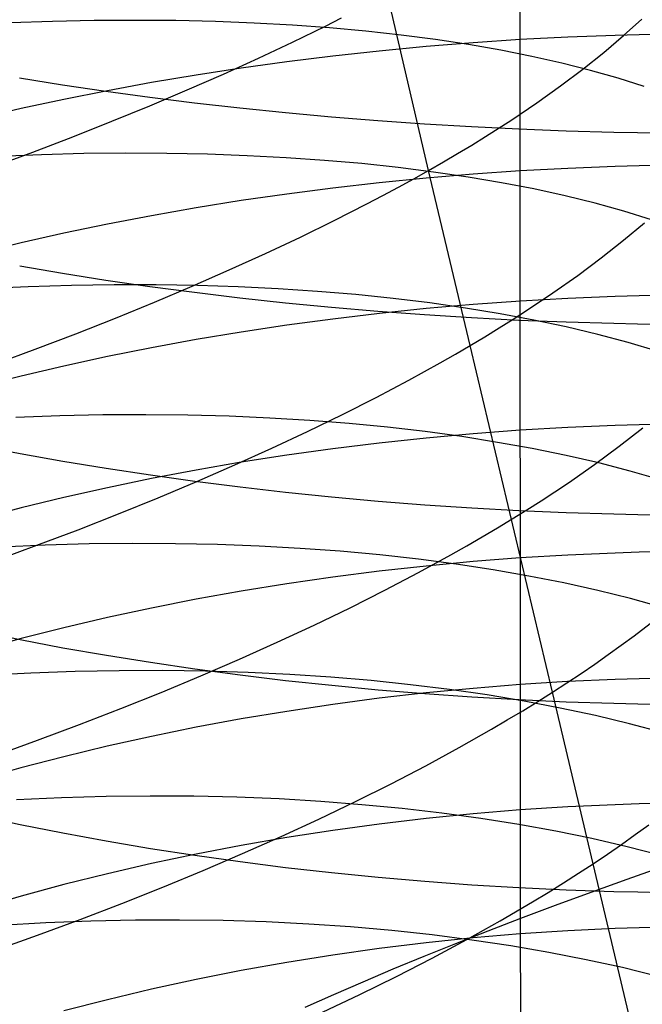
# Model space of a CAD drawing. Extents: x -383 to 1849, y -1185 to -529.
# Tile 537 of 656: x 447 to 453, y -1054 to -1044. Entities that reach past the tile are written whole.
import ezdxf

# ---------------------------------------------------------------- set-up
doc = ezdxf.new("R2010")
doc.units = 0
doc.layers.add('PREDEFINITO', color=7, linetype='CONTINUOUS')

msp = doc.modelspace()

# ---------------------------------------------------------------- linework, layer by layer
at = {"layer": 'PREDEFINITO'}
for p, q in [((452.068, -1053.326, 433.228), (451.958, -883.646, 433.674)), ((451.129, -1045.687, 481.642), (450.283, -1042.074, 480.499)), ((450.076, -1044.213, 480.396), (450.239, -1044.13, 480.557)), ((447.288, -1044.166, 505.504), (446.855, -1044.181, 505.732)), ((447.715, -1044.157, 505.262), (447.288, -1044.166, 505.504)), ((448.135, -1044.155, 505.008), (447.715, -1044.157, 505.262)), ((448.547, -1044.158, 504.742), (448.135, -1044.155, 505.008)), ((448.952, -1044.168, 504.464), (448.547, -1044.158, 504.742)), ((449.349, -1044.184, 504.175), (448.952, -1044.168, 504.464)), ((449.738, -1044.205, 503.874), (449.349, -1044.184, 504.175)), ((450.117, -1044.233, 503.563), (449.738, -1044.205, 503.874)), ((449.74, -1044.377, 480.083), (450.076, -1044.213, 480.396)), ((450.487, -1044.267, 503.241), (450.117, -1044.233, 503.563)), ((453.119, -1044.311, 484.696), (453.305, -1044.142, 485.116)), ((450.847, -1044.306, 502.909), (450.487, -1044.267, 503.241)), ((451.198, -1044.352, 502.567), (450.847, -1044.306, 502.909)), ((452.549, -1044.327, 643.375), (452.064, -1044.352, 643.429)), ((453.034, -1044.309, 643.336), (452.549, -1044.327, 643.375)), ((452.918, -1044.482, 484.282), (453.119, -1044.311, 484.696)), ((453.277, -1044.302, 643.322), (453.034, -1044.309, 643.336)), ((453.521, -1044.298, 643.312), (453.277, -1044.302, 643.322)), ((449.392, -1044.541, 479.782), (449.74, -1044.377, 480.083)), ((451.102, -1044.422, 643.582), (450.625, -1044.468, 643.68)), ((451.582, -1044.384, 643.498), (451.102, -1044.422, 643.582)), ((451.537, -1044.403, 502.216), (451.198, -1044.352, 502.567)), ((451.866, -1044.46, 501.855), (451.537, -1044.403, 502.216)), ((452.064, -1044.352, 643.429), (451.582, -1044.384, 643.498)), ((450.151, -1044.519, 643.792), (449.681, -1044.578, 643.919)), ((450.625, -1044.468, 643.68), (450.151, -1044.519, 643.792)), ((452.183, -1044.523, 501.486), (451.866, -1044.46, 501.855)), ((452.489, -1044.592, 501.109), (452.183, -1044.523, 501.486)), ((452.703, -1044.653, 483.877), (452.918, -1044.482, 484.282)), ((449.034, -1044.704, 479.493), (449.392, -1044.541, 479.782)), ((449.681, -1044.578, 643.919), (449.216, -1044.642, 644.059)), ((452.782, -1044.666, 500.724), (452.489, -1044.592, 501.109)), ((448.755, -1044.713, 644.213), (448.299, -1044.79, 644.379)), ((448.664, -1044.866, 479.217), (449.034, -1044.704, 479.493)), ((449.216, -1044.642, 644.059), (448.755, -1044.713, 644.213)), ((452.475, -1044.825, 483.48), (452.703, -1044.653, 483.877)), ((453.062, -1044.746, 500.331), (452.782, -1044.666, 500.724)), ((446.953, -1044.743, 672.906), (447.39, -1044.813, 673.122)), ((447.39, -1044.813, 673.122), (447.834, -1044.879, 673.324)), ((448.299, -1044.79, 644.379), (447.849, -1044.873, 644.559)), ((452.233, -1044.997, 483.092), (452.475, -1044.825, 483.48)), ((453.329, -1044.832, 499.931), (453.062, -1044.746, 500.331)), ((447.849, -1044.873, 644.559), (447.405, -1044.962, 644.752)), ((447.834, -1044.879, 673.324), (448.284, -1044.94, 673.512)), ((448.284, -1045.027, 478.953), (448.664, -1044.866, 479.217)), ((448.284, -1044.94, 673.512), (448.739, -1044.997, 673.688)), ((447.405, -1044.962, 644.752), (446.968, -1045.056, 644.957)), ((447.895, -1045.186, 478.702), (448.284, -1045.027, 478.953)), ((448.739, -1044.997, 673.688), (449.2, -1045.049, 673.849)), ((451.977, -1045.17, 482.714), (452.233, -1044.997, 483.092)), ((446.968, -1045.056, 644.957), (446.538, -1045.157, 645.174)), ((449.2, -1045.049, 673.849), (449.666, -1045.097, 673.996)), ((449.666, -1045.097, 673.996), (450.136, -1045.14, 674.129)), ((450.136, -1045.14, 674.129), (450.609, -1045.178, 674.247)), ((447.496, -1045.344, 478.463), (447.895, -1045.186, 478.702)), ((450.609, -1045.178, 674.247), (451.087, -1045.212, 674.351)), ((451.087, -1045.212, 674.351), (451.567, -1045.24, 674.439)), ((451.567, -1045.24, 674.439), (452.049, -1045.264, 674.511)), ((451.708, -1045.342, 482.346), (451.977, -1045.17, 482.714)), ((447.089, -1045.5, 478.238), (447.496, -1045.344, 478.463)), ((451.568, -1045.429, 482.166), (451.708, -1045.342, 482.346)), ((452.049, -1045.264, 674.511), (452.533, -1045.282, 674.568)), ((452.533, -1045.282, 674.568), (453.019, -1045.296, 674.609)), ((453.019, -1045.296, 674.609), (453.262, -1045.3, 674.624)), ((453.262, -1045.3, 674.624), (453.506, -1045.304, 674.634)), ((451.425, -1045.515, 481.988), (451.568, -1045.429, 482.166)), ((446.674, -1045.654, 478.026), (447.089, -1045.5, 478.238)), ((447.175, -1045.527, 506.31), (446.735, -1045.544, 506.523)), ((447.609, -1045.516, 506.083), (447.175, -1045.527, 506.31)), ((448.036, -1045.512, 505.843), (447.609, -1045.516, 506.083)), ((448.457, -1045.514, 505.591), (448.036, -1045.512, 505.843)), ((448.871, -1045.522, 505.327), (448.457, -1045.514, 505.591)), ((449.277, -1045.537, 505.051), (448.871, -1045.522, 505.327)), ((449.675, -1045.558, 504.764), (449.277, -1045.537, 505.051)), ((451.279, -1045.601, 481.813), (451.425, -1045.515, 481.988)), ((450.065, -1045.585, 504.465), (449.675, -1045.558, 504.764)), ((450.446, -1045.618, 504.156), (450.065, -1045.585, 504.465)), ((450.817, -1045.658, 503.836), (450.446, -1045.618, 504.156)), ((451.129, -1045.687, 481.642), (451.279, -1045.601, 481.813)), ((453.277, -1045.641, 642.76), (453.034, -1045.648, 642.774)), ((453.521, -1045.637, 642.751), (453.277, -1045.641, 642.76)), ((451.179, -1045.704, 503.507), (450.817, -1045.658, 503.836)), ((450.976, -1045.773, 481.473), (451.129, -1045.687, 481.642)), ((451.582, -1045.726, 642.935), (451.102, -1045.766, 643.018)), ((451.554, -1047.475, 482.27), (451.129, -1045.687, 481.642)), ((451.531, -1045.755, 503.167), (451.179, -1045.704, 503.507)), ((452.064, -1045.693, 642.866), (451.582, -1045.726, 642.935)), ((452.549, -1045.667, 642.813), (452.064, -1045.693, 642.866)), ((453.034, -1045.648, 642.774), (452.549, -1045.667, 642.813)), ((450.625, -1045.814, 643.115), (450.151, -1045.868, 643.227)), ((451.102, -1045.766, 643.018), (450.625, -1045.814, 643.115)), ((450.82, -1045.859, 481.306), (450.976, -1045.773, 481.473)), ((451.872, -1045.813, 502.819), (451.531, -1045.755, 503.167)), ((452.202, -1045.877, 502.461), (451.872, -1045.813, 502.819)), ((449.681, -1045.929, 643.352), (449.216, -1045.996, 643.491)), ((450.151, -1045.868, 643.227), (449.681, -1045.929, 643.352)), ((450.498, -1046.029, 480.983), (450.661, -1045.944, 481.143)), ((450.661, -1045.944, 481.143), (450.82, -1045.859, 481.306)), ((452.521, -1045.946, 502.094), (452.202, -1045.877, 502.461)), ((452.828, -1046.022, 501.72), (452.521, -1045.946, 502.094)), ((449.216, -1045.996, 643.491), (448.755, -1046.07, 643.643)), ((450.164, -1046.2, 480.672), (450.498, -1046.029, 480.983)), ((453.123, -1046.103, 501.337), (452.828, -1046.022, 501.72)), ((448.755, -1046.07, 643.643), (448.299, -1046.15, 643.808)), ((453.405, -1046.191, 500.947), (453.123, -1046.103, 501.337)), ((447.849, -1046.237, 643.986), (447.405, -1046.329, 644.177)), ((448.299, -1046.15, 643.808), (447.849, -1046.237, 643.986)), ((449.819, -1046.369, 480.372), (450.164, -1046.2, 480.672)), ((453.118, -1046.4, 484.493), (453.331, -1046.222, 484.896)), ((447.405, -1046.329, 644.177), (446.968, -1046.428, 644.38)), ((446.968, -1046.428, 644.38), (446.538, -1046.532, 644.595)), ((449.462, -1046.537, 480.085), (449.819, -1046.369, 480.372)), ((452.891, -1046.579, 484.098), (453.118, -1046.4, 484.493)), ((449.094, -1046.704, 479.81), (449.462, -1046.537, 480.085)), ((452.651, -1046.759, 483.713), (452.891, -1046.579, 484.098)), ((446.954, -1046.663, 672.333), (447.391, -1046.737, 672.547)), ((447.391, -1046.737, 672.547), (447.834, -1046.807, 672.747)), ((448.716, -1046.869, 479.547), (449.094, -1046.704, 479.81)), ((447.834, -1046.807, 672.747), (448.284, -1046.872, 672.935)), ((452.397, -1046.938, 483.337), (452.651, -1046.759, 483.713)), ((447.041, -1046.876, 507.125), (446.594, -1046.896, 507.324)), ((447.482, -1046.863, 506.912), (447.041, -1046.876, 507.125)), ((447.917, -1046.857, 506.687), (447.482, -1046.863, 506.912)), ((448.347, -1046.857, 506.449), (447.917, -1046.857, 506.687)), ((448.284, -1046.872, 672.935), (448.74, -1046.932, 673.109)), ((448.329, -1047.033, 479.297), (448.716, -1046.869, 479.547)), ((448.769, -1046.864, 506.198), (448.347, -1046.857, 506.449)), ((448.74, -1046.932, 673.109), (449.2, -1046.987, 673.269)), ((449.185, -1046.877, 505.935), (448.769, -1046.864, 506.198)), ((449.593, -1046.897, 505.661), (449.185, -1046.877, 505.935)), ((449.993, -1046.923, 505.375), (449.593, -1046.897, 505.661)), ((450.384, -1046.956, 505.078), (449.993, -1046.923, 505.375)), ((452.129, -1047.117, 482.97), (452.397, -1046.938, 483.337)), ((447.932, -1047.195, 479.06), (448.329, -1047.033, 479.297)), ((449.2, -1046.987, 673.269), (449.666, -1047.038, 673.415)), ((449.666, -1047.038, 673.415), (450.136, -1047.083, 673.547)), ((450.767, -1046.995, 504.771), (450.384, -1046.956, 505.078)), ((451.141, -1047.041, 504.453), (450.767, -1046.995, 504.771)), ((451.505, -1047.093, 504.125), (451.141, -1047.041, 504.453)), ((452.065, -1047.023, 642.278), (451.583, -1047.057, 642.346)), ((452.549, -1046.996, 642.225), (452.065, -1047.023, 642.278)), ((453.034, -1046.976, 642.187), (452.549, -1046.996, 642.225)), ((453.277, -1046.969, 642.173), (453.034, -1046.976, 642.187)), ((453.521, -1046.964, 642.163), (453.277, -1046.969, 642.173)), ((450.136, -1047.083, 673.547), (450.61, -1047.124, 673.665)), ((450.626, -1047.148, 642.525), (450.152, -1047.205, 642.635)), ((450.61, -1047.124, 673.665), (451.087, -1047.16, 673.767)), ((451.103, -1047.099, 642.428), (450.626, -1047.148, 642.525)), ((451.583, -1047.057, 642.346), (451.103, -1047.099, 642.428)), ((451.858, -1047.151, 503.788), (451.505, -1047.093, 504.125)), ((452.202, -1047.215, 503.442), (451.858, -1047.151, 503.788)), ((451.99, -1047.207, 482.791), (452.129, -1047.117, 482.97)), ((447.526, -1047.355, 478.836), (447.932, -1047.195, 479.06)), ((450.152, -1047.205, 642.635), (449.682, -1047.268, 642.759)), ((451.087, -1047.16, 673.767), (451.567, -1047.19, 673.855)), ((451.567, -1047.19, 673.855), (452.049, -1047.215, 673.927)), ((451.848, -1047.296, 482.615), (451.99, -1047.207, 482.791)), ((452.049, -1047.215, 673.927), (452.533, -1047.234, 673.983)), ((452.534, -1047.285, 503.086), (452.202, -1047.215, 503.442)), ((452.533, -1047.234, 673.983), (453.019, -1047.248, 674.024)), ((453.019, -1047.248, 674.024), (453.262, -1047.253, 674.038)), ((453.262, -1047.253, 674.038), (453.506, -1047.257, 674.049)), ((447.113, -1047.513, 478.625), (447.526, -1047.355, 478.836)), ((449.216, -1047.338, 642.897), (448.755, -1047.415, 643.048)), ((449.682, -1047.268, 642.759), (449.216, -1047.338, 642.897)), ((451.703, -1047.386, 482.441), (451.848, -1047.296, 482.615)), ((452.855, -1047.362, 502.722), (452.534, -1047.285, 503.086)), ((448.755, -1047.415, 643.048), (448.3, -1047.499, 643.211)), ((451.554, -1047.475, 482.27), (451.703, -1047.386, 482.441)), ((453.164, -1047.444, 502.35), (452.855, -1047.362, 502.722)), ((453.462, -1047.533, 501.97), (453.164, -1047.444, 502.35)), ((446.691, -1047.669, 478.427), (447.113, -1047.513, 478.625)), ((448.3, -1047.499, 643.211), (447.85, -1047.588, 643.388)), ((451.402, -1047.564, 482.102), (451.554, -1047.475, 482.27)), ((452.394, -1051.015, 483.631), (451.554, -1047.475, 482.27)), ((447.85, -1047.588, 643.388), (447.406, -1047.685, 643.577)), ((451.088, -1047.741, 481.775), (451.246, -1047.653, 481.937)), ((451.246, -1047.653, 481.937), (451.402, -1047.564, 482.102)), ((447.406, -1047.685, 643.577), (446.969, -1047.787, 643.778)), ((450.926, -1047.829, 481.615), (451.088, -1047.741, 481.775)), ((446.969, -1047.787, 643.778), (446.538, -1047.896, 643.991)), ((450.593, -1048.005, 481.306), (450.926, -1047.829, 481.615)), ((450.249, -1048.18, 481.008), (450.593, -1048.005, 481.306)), ((447.362, -1048.193, 507.752), (446.915, -1048.21, 507.949)), ((447.804, -1048.184, 507.542), (447.362, -1048.193, 507.752)), ((448.24, -1048.182, 507.319), (447.804, -1048.184, 507.542)), ((448.669, -1048.186, 507.083), (448.24, -1048.182, 507.319)), ((449.093, -1048.198, 506.835), (448.669, -1048.186, 507.083)), ((449.509, -1048.216, 506.574), (449.093, -1048.198, 506.835)), ((449.917, -1048.241, 506.303), (449.509, -1048.216, 506.574)), ((449.893, -1048.353, 480.722), (450.249, -1048.18, 481.008)), ((450.318, -1048.272, 506.02), (449.917, -1048.241, 506.303)), ((449.527, -1048.525, 480.449), (449.893, -1048.353, 480.722)), ((450.71, -1048.31, 505.726), (450.318, -1048.272, 506.02)), ((451.094, -1048.355, 505.421), (450.71, -1048.31, 505.726)), ((451.468, -1048.406, 505.106), (451.094, -1048.355, 505.421)), ((452.064, -1048.34, 641.663), (451.582, -1048.376, 641.73)), ((452.549, -1048.312, 641.61), (452.064, -1048.34, 641.663)), ((453.034, -1048.292, 641.572), (452.549, -1048.312, 641.61)), ((453.277, -1048.285, 641.559), (453.034, -1048.292, 641.572)), ((453.075, -1048.504, 484.373), (453.314, -1048.317, 484.756)), ((453.521, -1048.28, 641.55), (453.277, -1048.285, 641.559)), ((451.102, -1048.42, 641.811), (450.625, -1048.471, 641.906)), ((451.582, -1048.376, 641.73), (451.102, -1048.42, 641.811)), ((451.833, -1048.464, 504.782), (451.468, -1048.406, 505.106)), ((446.529, -1048.495, 671.5), (446.958, -1048.578, 671.724)), ((449.15, -1048.695, 480.188), (449.527, -1048.525, 480.449)), ((450.151, -1048.529, 642.016), (449.681, -1048.595, 642.138)), ((450.625, -1048.471, 641.906), (450.151, -1048.529, 642.016)), ((452.187, -1048.528, 504.448), (451.833, -1048.464, 504.782)), ((452.532, -1048.599, 504.104), (452.187, -1048.528, 504.448)), ((452.823, -1048.69, 484), (453.075, -1048.504, 484.373)), ((446.958, -1048.578, 671.724), (447.395, -1048.656, 671.936)), ((447.395, -1048.656, 671.936), (447.838, -1048.729, 672.135)), ((449.681, -1048.595, 642.138), (449.216, -1048.668, 642.275)), ((452.865, -1048.675, 503.752), (452.532, -1048.599, 504.104)), ((447.838, -1048.729, 672.135), (448.288, -1048.797, 672.321)), ((448.755, -1048.748, 642.424), (448.299, -1048.834, 642.586)), ((449.216, -1048.668, 642.275), (448.755, -1048.748, 642.424)), ((448.763, -1048.864, 479.939), (449.15, -1048.695, 480.188)), ((452.556, -1048.876, 483.637), (452.823, -1048.69, 484)), ((453.187, -1048.759, 503.391), (452.865, -1048.675, 503.752)), ((453.497, -1048.848, 503.022), (453.187, -1048.759, 503.391)), ((448.299, -1048.834, 642.586), (447.849, -1048.928, 642.76)), ((448.288, -1048.797, 672.321), (448.743, -1048.861, 672.493)), ((448.367, -1049.03, 479.703), (448.763, -1048.864, 479.939)), ((448.743, -1048.861, 672.493), (449.204, -1048.919, 672.652)), ((447.849, -1048.928, 642.76), (447.405, -1049.028, 642.947)), ((449.204, -1048.919, 672.652), (449.669, -1048.973, 672.797)), ((452.418, -1048.968, 483.459), (452.556, -1048.876, 483.637)), ((447.405, -1049.028, 642.947), (446.968, -1049.134, 643.146)), ((447.963, -1049.194, 479.48), (448.367, -1049.03, 479.703)), ((449.669, -1048.973, 672.797), (450.138, -1049.021, 672.927)), ((450.138, -1049.021, 672.927), (450.612, -1049.064, 673.044)), ((450.612, -1049.064, 673.044), (451.089, -1049.101, 673.145)), ((452.131, -1049.153, 483.111), (452.276, -1049.061, 483.284)), ((452.276, -1049.061, 483.284), (452.418, -1048.968, 483.459)), ((446.968, -1049.134, 643.146), (446.538, -1049.247, 643.357)), ((451.089, -1049.101, 673.145), (451.568, -1049.133, 673.232)), ((451.568, -1049.133, 673.232), (452.05, -1049.159, 673.303)), ((451.983, -1049.246, 482.942), (452.131, -1049.153, 483.111)), ((452.05, -1049.159, 673.303), (452.534, -1049.18, 673.359)), ((447.55, -1049.356, 479.27), (447.963, -1049.194, 479.48)), ((451.831, -1049.338, 482.775), (451.983, -1049.246, 482.942)), ((452.534, -1049.18, 673.359), (453.02, -1049.195, 673.4)), ((453.02, -1049.195, 673.4), (453.263, -1049.2, 673.414)), ((453.263, -1049.2, 673.414), (453.506, -1049.204, 673.424)), ((447.129, -1049.515, 479.074), (447.55, -1049.356, 479.27)), ((451.676, -1049.429, 482.611), (451.831, -1049.338, 482.775)), ((451.518, -1049.521, 482.45), (451.676, -1049.429, 482.611)), ((446.701, -1049.672, 478.89), (447.129, -1049.515, 479.074)), ((447.214, -1049.515, 508.601), (446.76, -1049.535, 508.783)), ((447.662, -1049.502, 508.405), (447.214, -1049.515, 508.601)), ((448.105, -1049.497, 508.196), (447.662, -1049.502, 508.405)), ((448.543, -1049.499, 507.974), (448.105, -1049.497, 508.196)), ((448.974, -1049.508, 507.74), (448.543, -1049.499, 507.974)), ((449.399, -1049.524, 507.493), (448.974, -1049.508, 507.74)), ((449.817, -1049.547, 507.235), (449.399, -1049.524, 507.493)), ((450.227, -1049.577, 506.965), (449.817, -1049.547, 507.235)), ((451.357, -1049.612, 482.291), (451.518, -1049.521, 482.45)), ((450.63, -1049.614, 506.684), (450.227, -1049.577, 506.965)), ((451.024, -1049.657, 506.392), (450.63, -1049.614, 506.684)), ((451.409, -1049.708, 506.089), (451.024, -1049.657, 506.392)), ((451.025, -1049.794, 481.984), (451.357, -1049.612, 482.291)), ((452.064, -1049.645, 641.022), (451.582, -1049.682, 641.089)), ((452.549, -1049.616, 640.97), (452.064, -1049.645, 641.022)), ((453.034, -1049.595, 640.933), (452.549, -1049.616, 640.97)), ((453.277, -1049.587, 640.919), (453.034, -1049.595, 640.933)), ((453.521, -1049.582, 640.91), (453.277, -1049.587, 640.919)), ((451.102, -1049.727, 641.169), (450.625, -1049.78, 641.263)), ((451.582, -1049.682, 641.089), (451.102, -1049.727, 641.169)), ((451.786, -1049.765, 505.777), (451.409, -1049.708, 506.089)), ((452.152, -1049.829, 505.454), (451.786, -1049.765, 505.777)), ((450.151, -1049.841, 641.372), (449.681, -1049.909, 641.493)), ((450.625, -1049.78, 641.263), (450.151, -1049.841, 641.372)), ((450.681, -1049.974, 481.688), (451.025, -1049.794, 481.984)), ((452.509, -1049.899, 505.122), (452.152, -1049.829, 505.454)), ((449.681, -1049.909, 641.493), (449.216, -1049.985, 641.628)), ((452.856, -1049.976, 504.782), (452.509, -1049.899, 505.122)), ((448.755, -1050.067, 641.775), (448.299, -1050.157, 641.935)), ((449.216, -1049.985, 641.628), (448.755, -1050.067, 641.775)), ((450.326, -1050.153, 481.404), (450.681, -1049.974, 481.688)), ((453.191, -1050.06, 504.432), (452.856, -1049.976, 504.782)), ((453.515, -1050.149, 504.074), (453.191, -1050.06, 504.432)), ((448.299, -1050.157, 641.935), (447.849, -1050.254, 642.108)), ((449.96, -1050.33, 481.132), (450.326, -1050.153, 481.404)), ((447.849, -1050.254, 642.108), (447.405, -1050.358, 642.293)), ((453.228, -1050.439, 484.684), (453.479, -1050.246, 485.056)), ((447.405, -1050.358, 642.293), (446.968, -1050.468, 642.49)), ((449.583, -1050.505, 480.873), (449.96, -1050.33, 481.132)), ((446.529, -1050.391, 670.85), (446.959, -1050.479, 671.073)), ((446.968, -1050.468, 642.49), (446.537, -1050.585, 642.698)), ((452.963, -1050.632, 484.323), (453.228, -1050.439, 484.684)), ((446.959, -1050.479, 671.073), (447.395, -1050.561, 671.283)), ((447.395, -1050.561, 671.283), (447.839, -1050.638, 671.48)), ((449.197, -1050.678, 480.626), (449.583, -1050.505, 480.873)), ((447.839, -1050.638, 671.48), (448.288, -1050.71, 671.665)), ((452.826, -1050.728, 484.146), (452.963, -1050.632, 484.323)), ((448.288, -1050.71, 671.665), (448.743, -1050.777, 671.836)), ((448.802, -1050.849, 480.392), (449.197, -1050.678, 480.626)), ((452.686, -1050.824, 483.971), (452.826, -1050.728, 484.146)), ((447.066, -1050.822, 509.458), (446.607, -1050.846, 509.625)), ((447.52, -1050.805, 509.277), (447.066, -1050.822, 509.458)), ((447.969, -1050.796, 509.084), (447.52, -1050.805, 509.277)), ((448.414, -1050.795, 508.876), (447.969, -1050.796, 509.084)), ((448.397, -1051.017, 480.17), (448.802, -1050.849, 480.392)), ((448.852, -1050.8, 508.657), (448.414, -1050.795, 508.876)), ((448.743, -1050.777, 671.836), (449.204, -1050.839, 671.993)), ((449.285, -1050.814, 508.424), (448.852, -1050.8, 508.657)), ((449.204, -1050.839, 671.993), (449.669, -1050.895, 672.137)), ((449.711, -1050.834, 508.18), (449.285, -1050.814, 508.424)), ((450.13, -1050.862, 507.924), (449.711, -1050.834, 508.18)), ((450.541, -1050.897, 507.656), (450.13, -1050.862, 507.924)), ((452.541, -1050.919, 483.8), (452.686, -1050.824, 483.971)), ((453.521, -1050.873, 640.245), (453.277, -1050.878, 640.254)), ((449.669, -1050.895, 672.137), (450.139, -1050.945, 672.267)), ((450.139, -1050.945, 672.267), (450.612, -1050.991, 672.382)), ((450.945, -1050.939, 507.377), (450.541, -1050.897, 507.656)), ((451.341, -1050.988, 507.088), (450.945, -1050.939, 507.377)), ((452.064, -1050.938, 640.355), (451.582, -1050.976, 640.42)), ((452.548, -1050.907, 640.304), (452.064, -1050.938, 640.355)), ((452.394, -1051.015, 483.631), (452.541, -1050.919, 483.8)), ((453.034, -1050.886, 640.267), (452.548, -1050.907, 640.304)), ((453.277, -1050.878, 640.254), (453.034, -1050.886, 640.267)), ((447.985, -1051.183, 479.961), (448.397, -1051.017, 480.17)), ((450.612, -1050.991, 672.382), (451.089, -1051.03, 672.483)), ((451.102, -1051.023, 640.5), (450.625, -1051.078, 640.593)), ((451.089, -1051.03, 672.483), (451.569, -1051.064, 672.569)), ((451.582, -1050.976, 640.42), (451.102, -1051.023, 640.5)), ((451.727, -1051.044, 506.788), (451.341, -1050.988, 507.088)), ((451.569, -1051.064, 672.569), (452.051, -1051.091, 672.64)), ((452.105, -1051.107, 506.478), (451.727, -1051.044, 506.788)), ((452.243, -1051.11, 483.465), (452.394, -1051.015, 483.631)), ((452.808, -1052.767, 484.362), (452.394, -1051.015, 483.631)), ((450.151, -1051.14, 640.7), (449.681, -1051.211, 640.82)), ((450.625, -1051.078, 640.593), (450.151, -1051.14, 640.7)), ((452.051, -1051.091, 672.64), (452.534, -1051.113, 672.695)), ((452.089, -1051.205, 483.302), (452.243, -1051.11, 483.465)), ((452.473, -1051.177, 506.159), (452.105, -1051.107, 506.478)), ((452.832, -1051.253, 505.83), (452.473, -1051.177, 506.159)), ((452.534, -1051.113, 672.695), (453.02, -1051.129, 672.735)), ((453.02, -1051.129, 672.735), (453.263, -1051.134, 672.75)), ((453.263, -1051.134, 672.75), (453.506, -1051.138, 672.76)), ((447.564, -1051.346, 479.765), (447.985, -1051.183, 479.961)), ((449.681, -1051.211, 640.82), (449.215, -1051.289, 640.953)), ((451.932, -1051.299, 483.141), (452.089, -1051.205, 483.302)), ((453.18, -1051.337, 505.492), (452.832, -1051.253, 505.83)), ((447.136, -1051.506, 479.583), (447.564, -1051.346, 479.765)), ((448.754, -1051.374, 641.099), (448.298, -1051.467, 641.257)), ((449.215, -1051.289, 640.953), (448.754, -1051.374, 641.099)), ((451.772, -1051.393, 482.984), (451.932, -1051.299, 483.141)), ((453.517, -1051.426, 505.145), (453.18, -1051.337, 505.492)), ((448.298, -1051.467, 641.257), (447.848, -1051.568, 641.428)), ((451.442, -1051.58, 482.678), (451.772, -1051.393, 482.984)), ((446.701, -1051.664, 479.414), (447.136, -1051.506, 479.583)), ((447.848, -1051.568, 641.428), (447.404, -1051.675, 641.611)), ((447.404, -1051.675, 641.611), (446.967, -1051.789, 641.805)), ((451.1, -1051.766, 482.384), (451.442, -1051.58, 482.678)), ((450.746, -1051.95, 482.102), (451.1, -1051.766, 482.384)), ((446.967, -1051.789, 641.805), (446.537, -1051.911, 642.011)), ((450.382, -1052.132, 481.831), (450.746, -1051.95, 482.102)), ((447.835, -1052.081, 509.977), (447.381, -1052.094, 510.155)), ((448.285, -1052.076, 509.785), (447.835, -1052.081, 509.977)), ((448.73, -1052.078, 509.58), (448.285, -1052.076, 509.785)), ((449.169, -1052.088, 509.362), (448.73, -1052.078, 509.58)), ((447.381, -1052.094, 510.155), (446.922, -1052.116, 510.32)), ((449.602, -1052.106, 509.132), (449.169, -1052.088, 509.362)), ((450.028, -1052.131, 508.89), (449.602, -1052.106, 509.132)), ((450.008, -1052.311, 481.574), (450.382, -1052.132, 481.831)), ((450.448, -1052.164, 508.636), (450.028, -1052.131, 508.89)), ((450.86, -1052.203, 508.371), (450.448, -1052.164, 508.636)), ((453.034, -1052.164, 639.576), (452.549, -1052.186, 639.612)), ((453.277, -1052.156, 639.563), (453.034, -1052.164, 639.576)), ((453.521, -1052.15, 639.554), (453.277, -1052.156, 639.563)), ((446.528, -1052.275, 670.162), (446.958, -1052.366, 670.383)), ((451.265, -1052.251, 508.095), (450.86, -1052.203, 508.371)), ((451.582, -1052.257, 639.728), (451.102, -1052.305, 639.806)), ((451.661, -1052.305, 507.809), (451.265, -1052.251, 508.095)), ((452.064, -1052.217, 639.663), (451.582, -1052.257, 639.728)), ((452.549, -1052.186, 639.612), (452.064, -1052.217, 639.663)), ((446.958, -1052.366, 670.383), (447.395, -1052.453, 670.591)), ((449.623, -1052.489, 481.328), (450.008, -1052.311, 481.574)), ((450.625, -1052.362, 639.899), (450.151, -1052.427, 640.004)), ((451.102, -1052.305, 639.806), (450.625, -1052.362, 639.899)), ((452.048, -1052.367, 507.512), (451.661, -1052.305, 507.809)), ((452.427, -1052.436, 507.205), (452.048, -1052.367, 507.512)), ((453.238, -1052.47, 484.873), (453.375, -1052.371, 485.048)), ((447.395, -1052.453, 670.591), (447.838, -1052.534, 670.787)), ((450.151, -1052.427, 640.004), (449.681, -1052.5, 640.123)), ((452.796, -1052.511, 506.889), (452.427, -1052.436, 507.205)), ((453.098, -1052.569, 484.7), (453.238, -1052.47, 484.873)), ((447.838, -1052.534, 670.787), (448.288, -1052.61, 670.97)), ((449.216, -1052.58, 640.254), (448.755, -1052.669, 640.398)), ((449.681, -1052.5, 640.123), (449.216, -1052.58, 640.254)), ((449.229, -1052.664, 481.095), (449.623, -1052.489, 481.328)), ((453.155, -1052.594, 506.563), (452.796, -1052.511, 506.889)), ((452.955, -1052.668, 484.529), (453.098, -1052.569, 484.7)), ((448.288, -1052.61, 670.97), (448.743, -1052.68, 671.14)), ((448.755, -1052.669, 640.398), (448.299, -1052.765, 640.555)), ((448.743, -1052.68, 671.14), (449.204, -1052.745, 671.296)), ((448.827, -1052.836, 480.875), (449.229, -1052.664, 481.095)), ((452.808, -1052.767, 484.362), (452.955, -1052.668, 484.529)), ((453.504, -1052.683, 506.228), (453.155, -1052.594, 506.563)), ((448.299, -1052.765, 640.555), (447.849, -1052.869, 640.724)), ((449.204, -1052.745, 671.296), (449.669, -1052.804, 671.439)), ((452.658, -1052.865, 484.197), (452.808, -1052.767, 484.362)), ((453.222, -1054.504, 485.128), (452.808, -1052.767, 484.362)), ((447.849, -1052.869, 640.724), (447.405, -1052.98, 640.904)), ((448.416, -1053.005, 480.667), (448.827, -1052.836, 480.875)), ((449.669, -1052.804, 671.439), (450.138, -1052.857, 671.567)), ((450.138, -1052.857, 671.567), (450.612, -1052.904, 671.682)), ((452.504, -1052.963, 484.035), (452.658, -1052.865, 484.197)), ((453.526, -1052.794, 434.466), (453.151, -1052.927, 434.166)), ((447.405, -1052.98, 640.904), (446.968, -1053.098, 641.097)), ((450.612, -1052.904, 671.682), (451.089, -1052.946, 671.782)), ((451.089, -1052.946, 671.782), (451.568, -1052.981, 671.867)), ((451.568, -1052.981, 671.867), (452.05, -1053.01, 671.938)), ((452.348, -1053.06, 483.876), (452.504, -1052.963, 484.035)), ((453.151, -1052.927, 434.166), (452.783, -1053.06, 433.86)), ((447.997, -1053.172, 480.473), (448.416, -1053.005, 480.667)), ((452.05, -1053.01, 671.938), (452.534, -1053.033, 671.993)), ((452.188, -1053.157, 483.719), (452.348, -1053.06, 483.876)), ((452.783, -1053.06, 433.86), (452.422, -1053.193, 433.547)), ((452.534, -1053.033, 671.993), (453.02, -1053.05, 672.033)), ((453.02, -1053.05, 672.033), (453.263, -1053.055, 672.046)), ((453.263, -1053.055, 672.046), (453.506, -1053.06, 672.057)), ((446.968, -1053.098, 641.097), (446.538, -1053.223, 641.3)), ((447.57, -1053.335, 480.292), (447.997, -1053.172, 480.473)), ((451.859, -1053.35, 483.416), (452.188, -1053.157, 483.719)), ((452.422, -1053.193, 433.547), (452.068, -1053.326, 433.228)), ((447.22, -1053.372, 511.045), (446.756, -1053.398, 511.194)), ((447.137, -1053.496, 480.124), (447.57, -1053.335, 480.292)), ((447.679, -1053.354, 510.882), (447.22, -1053.372, 511.045)), ((448.135, -1053.344, 510.706), (447.679, -1053.354, 510.882)), ((448.585, -1053.342, 510.516), (448.135, -1053.344, 510.706)), ((449.031, -1053.348, 510.313), (448.585, -1053.342, 510.516)), ((449.471, -1053.361, 510.098), (449.031, -1053.348, 510.313)), ((449.904, -1053.383, 509.871), (449.471, -1053.361, 510.098)), ((450.332, -1053.412, 509.632), (449.904, -1053.383, 509.871)), ((451.518, -1053.541, 483.124), (451.859, -1053.35, 483.416)), ((452.068, -1053.326, 433.228), (451.732, -1053.455, 432.911)), ((452.074, -1066.895, 433.168), (452.068, -1053.326, 433.228)), ((450.752, -1053.449, 509.381), (450.332, -1053.412, 509.632)), ((451.166, -1053.494, 509.119), (450.752, -1053.449, 509.381)), ((451.732, -1053.455, 432.911), (451.402, -1053.584, 432.584)), ((452.064, -1053.483, 638.945), (451.582, -1053.525, 639.009)), ((452.549, -1053.451, 638.895), (452.064, -1053.483, 638.945)), ((453.034, -1053.428, 638.859), (452.549, -1053.451, 638.895)), ((453.277, -1053.42, 638.847), (453.034, -1053.428, 638.859)), ((453.521, -1053.414, 638.838), (453.277, -1053.42, 638.847)), ((446.697, -1053.652, 479.969), (447.137, -1053.496, 480.124)), ((451.102, -1053.574, 639.087), (450.625, -1053.633, 639.178)), ((451.402, -1053.584, 432.584), (451.079, -1053.714, 432.247)), ((451.582, -1053.525, 639.009), (451.102, -1053.574, 639.087)), ((451.165, -1053.73, 482.843), (451.518, -1053.541, 483.124)), ((451.571, -1053.546, 508.847), (451.166, -1053.494, 509.119)), ((451.968, -1053.606, 508.563), (451.571, -1053.546, 508.847)), ((450.625, -1053.633, 639.178), (450.151, -1053.7, 639.282)), ((452.357, -1053.673, 508.27), (451.968, -1053.606, 508.563)), ((452.737, -1053.747, 507.966), (452.357, -1053.673, 508.27)), ((449.681, -1053.775, 639.399), (449.216, -1053.858, 639.529)), ((450.151, -1053.7, 639.282), (449.681, -1053.775, 639.399)), ((451.079, -1053.714, 432.247), (450.764, -1053.844, 431.901)), ((450.802, -1053.917, 482.575), (451.165, -1053.73, 482.843)), ((453.107, -1053.828, 507.653), (452.737, -1053.747, 507.966)), ((449.216, -1053.858, 639.529), (448.755, -1053.949, 639.672)), ((450.764, -1053.844, 431.901), (450.456, -1053.975, 431.546)), ((453.468, -1053.917, 507.331), (453.107, -1053.828, 507.653)), ((448.755, -1053.949, 639.672), (448.299, -1054.049, 639.826)), ((450.456, -1053.975, 431.546), (450.156, -1054.105, 431.182)), ((450.428, -1054.101, 482.319), (450.802, -1053.917, 482.575)), ((448.299, -1054.049, 639.826), (447.849, -1054.156, 639.993)), ((447.849, -1054.156, 639.993), (447.405, -1054.27, 640.171)), ((450.156, -1054.105, 431.182), (449.864, -1054.236, 430.809)), ((450.044, -1054.283, 482.076), (450.428, -1054.101, 482.319))]:
    msp.add_line(p, q, dxfattribs=at)

doc.saveas('drawing.dxf')
